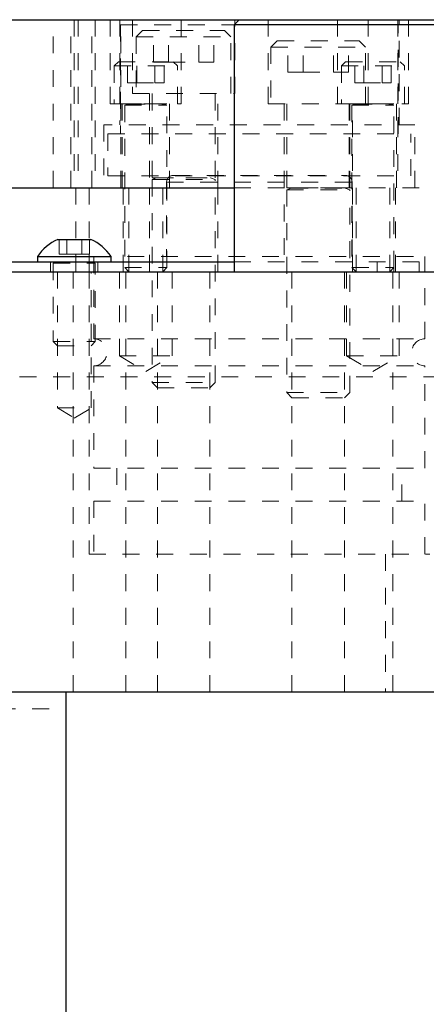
# Model space of a CAD drawing. Header units: inches. Extents: x 220 to 877, y 4 to 174.
# Tile 328 of 656: x 428.16 to 430.58, y 131.6 to 137.46. Entities that reach past the tile are written whole.
import ezdxf

# ---------------------------------------------------------------- set-up
doc = ezdxf.new("R2010")
doc.units = ezdxf.units.IN
doc.header["$LTSCALE"] = 0.5
doc.header["$MEASUREMENT"] = 0
doc.linetypes.add('HIDDEN', pattern=[0.225, 0.15, -0.075])
for name, color, linetype in [('DIE-M-S', 8, 'Continuous'), ('DIE-M-S2', 1, 'Continuous'), ('DIE-M-S3', 8, 'Continuous'), ('DSS-M-S', 53, 'Continuous'), ('MFT-M-S', 8, 'Continuous'), ('SVD-M-S', 8, 'Continuous')]:
    doc.layers.add(name, color=color, linetype=linetype)

msp = doc.modelspace()

# ---------------------------------------------------------------- linework, layer by layer
at = {"layer": 'DIE-M-S', "linetype": 'Continuous', "lineweight": 25}
for p, q in [((425.30814, 137.46072), (429.46364, 137.46072)), ((425.32114, 136.46072), (429.43364, 136.46072))]:
    msp.add_line(p, q, dxfattribs=at)
at = {"layer": 'DIE-M-S', "linetype": 'HIDDEN', "lineweight": 18}
for p, q in [((428.35864, 136.46072), (428.35864, 137.46072)), ((428.46364, 136.46072), (428.46364, 137.46072)), ((428.58864, 136.46072), (428.58864, 137.46072)), ((428.82914, 137.46072), (428.82914, 137.02072)), ((429.43814, 137.02072), (429.43814, 137.46072)), ((428.82914, 137.02072), (429.43814, 137.02072)), ((428.93064, 137.02072), (428.93064, 136.46072)), ((429.33664, 136.46072), (429.33664, 137.02072)), ((429.43364, 136.46072), (433.43364, 136.46072))]:
    msp.add_line(p, q, dxfattribs=at)
at = {"layer": 'DIE-M-S2', "linetype": 'HIDDEN', "lineweight": 18}
for p, q in [((428.48364, 137.46072), (428.48364, 136.46072)), ((428.50764, 137.46072), (428.50764, 136.46072)), ((428.60864, 137.46072), (428.60864, 136.46072)), ((428.69764, 137.46072), (428.69764, 136.96072)), ((428.75364, 137.46072), (428.75364, 136.83572)), ((428.75964, 136.46072), (428.75964, 137.46072)), ((429.11964, 136.96072), (429.11964, 137.46072)), ((430.04764, 137.46072), (430.04764, 136.96072)), ((430.40764, 137.46072), (430.40764, 136.46072)), ((430.41364, 136.83572), (430.41364, 137.46072)), ((430.46964, 136.96072), (430.46964, 137.46072)), ((428.75864, 137.43072), (429.43364, 137.43072)), ((428.75864, 137.43072), (428.75864, 136.78072)), ((430.40864, 136.78072), (430.40864, 137.43072)), ((428.69764, 136.96072), (429.11964, 136.96072)), ((428.76814, 136.96072), (428.76814, 136.46072)), ((429.04914, 136.46072), (429.04914, 136.96072)), ((430.11814, 136.96072), (430.11814, 136.46072)), ((430.23054, 136.96072), (430.46964, 136.96072)), ((430.39914, 136.46072), (430.39914, 136.96072)), ((430.50864, 136.83572), (428.65864, 136.83572)), ((428.65864, 136.83572), (428.65864, 136.46072)), ((430.50864, 136.46072), (430.50864, 136.83572)), ((428.68364, 136.78072), (430.48364, 136.78072)), ((428.68364, 136.78072), (428.68364, 136.53072)), ((430.48364, 136.53072), (430.48364, 136.78072)), ((428.68364, 136.53072), (430.48364, 136.53072))]:
    msp.add_line(p, q, dxfattribs=at)
at = {"layer": 'DIE-M-S3', "linetype": 'Continuous', "lineweight": 25}
msp.add_line((425.32114, 136.46072), (429.43364, 136.46072), dxfattribs=at)
at = {"layer": 'DIE-M-S3', "linetype": 'HIDDEN', "lineweight": 18}
for p, q in [((428.49302, 136.46072), (428.49302, 135.96072)), ((428.57114, 136.46072), (428.57114, 135.96072)), ((428.77427, 135.96072), (428.77427, 136.46072)), ((428.80814, 136.46072), (428.80814, 135.96072)), ((428.93064, 136.46072), (428.93064, 135.96072)), ((429.00914, 135.96072), (429.00914, 136.46072)), ((429.33664, 135.96072), (429.33664, 136.46072)), ((429.43364, 136.46072), (433.43364, 136.46072)), ((430.15814, 136.46072), (430.15814, 135.96072)), ((430.35914, 135.96072), (430.35914, 136.46072)), ((430.39302, 136.46072), (430.39302, 135.96072))]:
    msp.add_line(p, q, dxfattribs=at)
at = {"layer": 'DSS-M-S', "linetype": 'Continuous', "lineweight": 25}
for p, q in [((429.43364, 137.43072), (429.46364, 137.46072)), ((429.46364, 137.46072), (431.18364, 137.46072)), ((431.18364, 137.43072), (429.43364, 137.43072)), ((429.43364, 137.43072), (429.43364, 135.96072)), ((423.42095, 136.02072), (429.43364, 136.02072)), ((405.93364, 135.96072), (439.43364, 135.96072)), ((405.93364, 133.46072), (439.43364, 133.46072))]:
    msp.add_line(p, q, dxfattribs=at)
at = {"layer": 'DSS-M-S', "linetype": 'HIDDEN', "lineweight": 18}
for p, q in [((429.63674, 137.46072), (429.63674, 136.96072)), ((430.23054, 136.96072), (430.23054, 137.46072)), ((429.63674, 136.96072), (430.23054, 136.96072)), ((429.73064, 136.96072), (429.73064, 135.96072)), ((430.13664, 135.96072), (430.13664, 136.96072)), ((428.34314, 136.02072), (428.34314, 135.96072)), ((428.62414, 135.96072), (428.62414, 136.02072)), ((429.43364, 136.02072), (433.43364, 136.02072)), ((430.28364, 135.96072), (430.28364, 136.02072)), ((430.38364, 136.02072), (430.38364, 135.96072)), ((430.53364, 135.96072), (430.53364, 136.02072)), ((428.38314, 135.96072), (428.38314, 135.15072)), ((428.47739, 135.96072), (428.47739, 133.46072)), ((428.57114, 135.96072), (428.57114, 134.28072)), ((428.58414, 135.15072), (428.58414, 135.96072)), ((428.75239, 135.96072), (428.75239, 135.46072)), ((428.78989, 133.46072), (428.78989, 135.96072)), ((428.97739, 135.96072), (428.97739, 133.46072)), ((429.06489, 135.46072), (429.06489, 135.96072)), ((429.28989, 133.46072), (429.28989, 135.96072)), ((429.77739, 135.96072), (429.77739, 133.46072)), ((430.08989, 133.46072), (430.08989, 135.96072)), ((430.10239, 135.96072), (430.10239, 135.46072)), ((430.37739, 135.96072), (430.37739, 133.46072)), ((430.41489, 135.46072), (430.41489, 135.96072)), ((428.75239, 135.46072), (429.06489, 135.46072)), ((428.75239, 135.46072), (428.90864, 135.36684)), ((428.90864, 135.36684), (429.06489, 135.46072)), ((430.10239, 135.46072), (430.41489, 135.46072)), ((430.10239, 135.46072), (430.25864, 135.36684)), ((430.25864, 135.36684), (430.41489, 135.46072)), ((421.55864, 135.33572), (434.30864, 135.33572)), ((428.38314, 135.15072), (428.58414, 135.15072)), ((428.38314, 135.15072), (428.48364, 135.09034)), ((428.48364, 135.09034), (428.58414, 135.15072)), ((428.57114, 134.28072), (430.59614, 134.28072)), ((430.33364, 134.28072), (430.33364, 133.46072))]:
    msp.add_line(p, q, dxfattribs=at)
at = {"layer": 'MFT-M-S', "linetype": 'Continuous', "lineweight": 25}
for p, q in [((426.43364, 133.46072), (428.43364, 133.46072)), ((428.43364, 133.46072), (428.43364, 127.46072))]:
    msp.add_line(p, q, dxfattribs=at)
at = {"layer": 'MFT-M-S', "linetype": 'HIDDEN', "lineweight": 18}
msp.add_line((426.43364, 133.36072), (428.43364, 133.36072), dxfattribs=at)
at = {"layer": 'SVD-M-S', "linetype": 'HIDDEN', "lineweight": 18}
for p, q in [((428.88989, 137.39572), (428.85239, 137.35822)), ((428.88989, 137.39572), (429.37739, 137.39572)), ((428.95351, 137.20822), (428.95351, 137.39572)), ((429.04358, 137.20822), (429.04358, 137.39572)), ((429.22371, 137.20822), (429.22371, 137.39572)), ((429.31378, 137.20822), (429.31378, 137.39572)), ((429.41489, 137.35822), (429.37739, 137.39572)), ((428.85239, 137.35822), (429.41489, 137.35822)), ((428.85239, 137.35822), (428.85239, 137.02072)), ((429.41489, 137.02072), (429.41489, 137.35822)), ((429.68989, 137.33572), (429.65239, 137.29822)), ((429.65239, 137.29822), (430.21489, 137.29822)), ((429.65239, 137.29822), (429.65239, 136.96072)), ((429.68989, 137.33572), (430.17739, 137.33572)), ((429.75351, 137.14822), (429.75351, 137.33572)), ((429.84358, 137.14822), (429.84358, 137.33572)), ((430.02371, 137.14822), (430.02371, 137.33572)), ((430.11378, 137.14822), (430.11378, 137.33572)), ((430.21489, 137.29822), (430.17739, 137.33572)), ((430.21489, 136.96072), (430.21489, 137.29822)), ((428.74614, 137.21072), (428.72114, 137.18572)), ((428.72114, 137.18572), (429.09614, 137.18572)), ((428.72114, 137.18572), (428.72114, 136.96072)), ((428.74614, 137.21072), (429.07114, 137.21072)), ((428.80039, 137.08572), (428.80039, 137.21072)), ((428.85452, 137.08572), (428.85452, 137.21072)), ((428.95351, 137.20822), (429.04358, 137.20822)), ((428.96277, 137.08572), (428.96277, 137.21072)), ((429.0169, 137.08572), (429.0169, 137.21072)), ((429.04358, 137.20822), (429.22371, 137.20822)), ((429.09614, 137.18572), (429.07114, 137.21072)), ((429.09614, 136.96072), (429.09614, 137.18572)), ((429.22371, 137.20822), (429.31378, 137.20822)), ((430.09614, 137.21072), (430.07114, 137.18572)), ((430.07114, 137.18572), (430.44614, 137.18572)), ((430.07114, 137.18572), (430.07114, 136.96072)), ((430.09614, 137.21072), (430.42114, 137.21072)), ((430.15039, 137.08572), (430.15039, 137.21072)), ((430.20452, 137.08572), (430.20452, 137.21072)), ((430.31277, 137.08572), (430.31277, 137.21072)), ((430.3669, 137.08572), (430.3669, 137.21072)), ((430.44614, 137.18572), (430.42114, 137.21072)), ((430.44614, 136.96072), (430.44614, 137.18572)), ((429.75351, 137.14822), (429.84358, 137.14822)), ((429.84358, 137.14822), (430.02371, 137.14822)), ((430.02371, 137.14822), (430.11378, 137.14822)), ((428.80039, 137.08572), (428.85452, 137.08572)), ((428.85452, 137.08572), (428.96277, 137.08572)), ((428.96277, 137.08572), (429.0169, 137.08572)), ((430.15039, 137.08572), (430.20452, 137.08572)), ((430.20452, 137.08572), (430.31277, 137.08572)), ((430.31277, 137.08572), (430.3669, 137.08572)), ((428.94614, 137.02072), (428.94614, 136.52033)), ((429.32114, 136.52033), (429.32114, 137.02072)), ((428.78364, 136.96072), (428.78364, 136.96033)), ((428.78364, 136.96033), (429.03364, 136.96033)), ((428.80395, 136.9588), (428.78364, 136.95141)), ((428.78364, 136.95141), (429.03364, 136.95141)), ((428.78364, 136.95141), (428.78364, 135.98522)), ((428.80395, 136.9588), (429.01156, 136.9588)), ((429.03364, 136.95141), (429.01334, 136.9588)), ((429.03364, 136.96033), (429.03364, 136.96072)), ((429.03364, 135.98522), (429.03364, 136.95141)), ((429.74614, 136.96072), (429.74614, 136.46033)), ((430.12114, 136.46033), (430.12114, 136.96072)), ((430.13364, 136.96072), (430.13364, 136.96033)), ((430.13364, 136.96033), (430.38364, 136.96033)), ((430.15395, 136.9588), (430.13364, 136.95141)), ((430.13364, 136.95141), (430.38364, 136.95141)), ((430.13364, 136.95141), (430.13364, 135.98522)), ((430.15395, 136.9588), (430.36156, 136.9588)), ((430.38364, 136.95141), (430.36334, 136.9588)), ((430.38364, 136.96033), (430.38364, 136.96072)), ((430.38364, 135.98522), (430.38364, 136.95141)), ((428.94614, 136.52033), (429.32114, 136.52033)), ((428.9732, 136.5188), (428.94614, 136.50896)), ((428.9732, 136.5188), (429.2923, 136.5188)), ((429.07183, 136.53419), (430.09545, 136.53419)), ((429.32114, 136.50896), (429.29409, 136.5188)), ((428.94614, 136.50896), (429.32114, 136.50896)), ((428.94614, 136.50896), (428.94614, 135.30197)), ((429.03246, 136.49482), (430.13304, 136.49482)), ((429.03246, 136.49482), (429.03246, 136.05238)), ((429.32114, 135.30197), (429.32114, 136.50896)), ((429.74614, 136.46033), (430.12114, 136.46033)), ((429.7732, 136.4588), (429.74614, 136.44896)), ((429.7732, 136.4588), (430.0923, 136.4588)), ((430.12114, 136.44896), (430.09409, 136.4588)), ((430.13482, 136.05238), (430.13482, 136.49482)), ((429.74614, 136.44896), (430.12114, 136.44896)), ((429.74614, 136.44896), (429.74614, 135.24197)), ((430.12114, 135.24197), (430.12114, 136.44896)), ((428.39358, 136.06572), (428.39358, 136.15272)), ((428.43861, 136.06572), (428.43861, 136.15272)), ((428.52868, 136.06572), (428.52868, 136.15272)), ((428.57371, 136.06572), (428.57371, 136.15272)), ((428.39358, 136.06572), (428.43861, 136.06572)), ((428.43861, 136.06572), (428.52868, 136.06572)), ((428.52868, 136.06572), (428.57371, 136.06572)), ((428.59939, 136.05238), (430.5679, 136.05238)), ((428.59939, 136.05238), (428.59939, 135.5622)), ((430.5679, 135.5622), (430.5679, 136.05238)), ((428.35864, 136.02072), (428.35864, 136.02033)), ((428.35864, 136.02033), (428.60864, 136.02033)), ((428.37895, 136.0188), (428.35864, 136.01141)), ((428.35864, 136.01141), (428.60864, 136.01141)), ((428.35864, 136.01141), (428.35864, 135.54522)), ((428.37895, 136.0188), (428.58656, 136.0188)), ((428.60864, 136.01141), (428.58834, 136.0188)), ((428.60864, 136.02033), (428.60864, 136.02072)), ((428.60864, 135.54522), (428.60864, 136.01141)), ((428.78364, 135.98522), (429.03364, 135.98522)), ((428.78364, 135.98522), (428.80814, 135.96072)), ((429.00914, 135.96072), (429.03364, 135.98522)), ((430.13364, 135.98522), (430.38364, 135.98522)), ((430.13364, 135.98522), (430.15814, 135.96072)), ((430.35914, 135.96072), (430.38364, 135.98522)), ((428.35864, 135.54522), (428.60864, 135.54522)), ((428.35864, 135.54522), (428.38314, 135.52072)), ((428.38314, 135.52072), (428.58414, 135.52072)), ((428.58414, 135.52072), (428.60864, 135.54522)), ((428.59939, 135.5622), (430.5679, 135.5622)), ((428.59939, 135.40083), (430.5679, 135.40083)), ((428.59939, 135.40083), (428.59939, 134.79253)), ((430.5679, 134.79253), (430.5679, 135.40083)), ((428.94614, 135.30197), (429.32114, 135.30197)), ((428.94614, 135.30197), (428.97739, 135.27072)), ((429.28989, 135.27072), (429.32114, 135.30197)), ((428.97739, 135.27072), (429.28989, 135.27072)), ((429.74614, 135.24197), (430.12114, 135.24197)), ((429.74614, 135.24197), (429.77739, 135.21072)), ((430.08989, 135.21072), (430.12114, 135.24197)), ((429.77739, 135.21072), (430.08989, 135.21072)), ((428.59939, 134.79253), (430.5679, 134.79253)), ((428.73719, 134.79253), (428.73719, 134.59568)), ((430.4301, 134.59568), (430.4301, 134.79253)), ((428.59939, 134.59568), (430.5679, 134.59568)), ((428.59939, 134.59568), (428.59939, 134.28072)), ((430.5679, 134.28072), (430.5679, 134.59568))]:
    msp.add_line(p, q, dxfattribs=at)
at = {"layer": 'SVD-M-S', "linetype": 'Continuous', "lineweight": 25}
for p, q in [((428.38614, 136.15272), (428.58114, 136.15272)), ((428.26514, 136.05172), (428.26514, 136.02072)), ((428.26514, 136.05172), (428.70214, 136.05172)), ((428.70214, 136.02072), (428.70214, 136.05172))]:
    msp.add_line(p, q, dxfattribs=at)
at = {"layer": 'SVD-M-S', "linetype": 'HIDDEN', "lineweight": 18}
for centre, radius, start, end in [((428.80368, 136.95954), 0.000787, 290, 90), ((429.01361, 136.95954), 0.000787, 90, 250), ((430.15368, 136.95954), 0.000787, 290, 90), ((430.36361, 136.95954), 0.000787, 90, 250), ((428.97293, 136.51954), 0.000787, 290, 90), ((429.07183, 136.49482), 0.03937, 90, 180), ((429.29436, 136.51954), 0.000787, 90, 250), ((430.09545, 136.49482), 0.03937, 0, 90), ((429.77293, 136.45954), 0.000787, 290, 90), ((430.09436, 136.45954), 0.000787, 90, 250), ((428.37868, 136.01954), 0.000787, 290, 90), ((428.58861, 136.01954), 0.000787, 90, 250), ((428.59742, 135.48151), 0.08071, 271.397597, 88.602403), ((430.56986, 135.48151), 0.08071, 91.397597, 268.602403)]:
    msp.add_arc(centre, radius, start, end, dxfattribs=at)
at = {"layer": 'SVD-M-S', "linetype": 'Continuous', "lineweight": 25}
for centre, start, end in [((428.49113, 135.90397), 112.881767, 146.822464), ((428.47616, 135.90397), 33.177536, 67.118233)]:
    msp.add_arc(centre, 0.27, start, end, dxfattribs=at)

doc.saveas('drawing.dxf')
